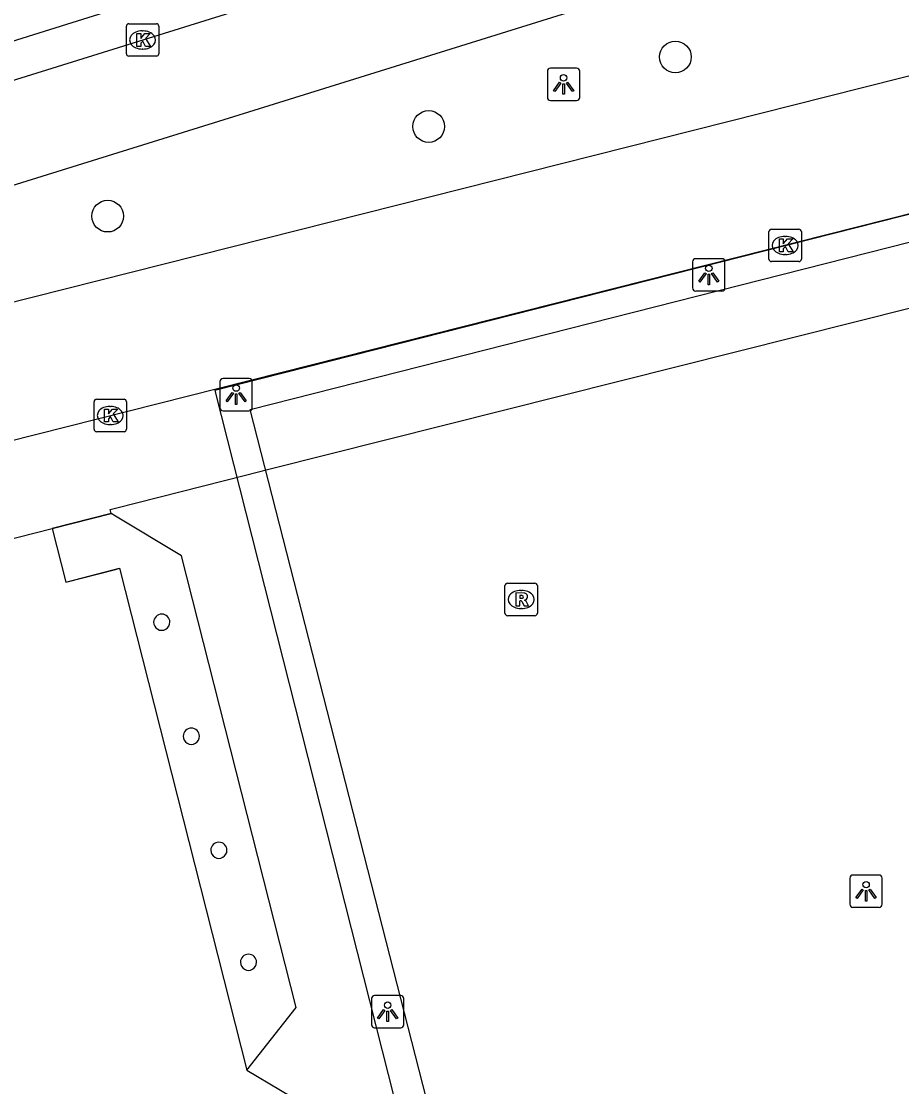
# Model space of a CAD drawing. Extents: x 160806 to 161707, y 383697 to 384148.
# Drawn here: x 160997.09 to 161024.27, y 383750.72 to 383783.6 of the extents above; entities that cross this region are included whole.
import ezdxf

# ---------------------------------------------------------------- set-up
doc = ezdxf.new("R2010")
doc.units = 0
for name, color, linetype in [('IMGEO_Berm_groen', 7, 'Continuous'), ('IMGEO_Boom', 7, 'Continuous'), ('IMGEO_Dek', 7, 'Continuous'), ('IMGEO_Fietspad_open', 7, 'Continuous'), ('IMGEO_Kolk', 7, 'Continuous'), ('IMGEO_Lichtpunt', 7, 'Continuous'), ('IMGEO_Pand', 7, 'Continuous'), ('IMGEO_Pand_overbouw', 7, 'Continuous'), ('IMGEO_Rioolput', 7, 'Continuous'), ('IMGEO_Voetpad_gesloten', 7, 'Continuous'), ('IMGEO_Voetpad_open', 7, 'Continuous')]:
    doc.layers.add(name, color=color, linetype=linetype)

msp = doc.modelspace()

# ---------------------------------------------------------------- linework, layer by layer
at = {"layer": 'IMGEO_Berm_groen'}
msp.add_lwpolyline([(161049.357, 383799.265), (161036.436, 383795.305), (161012.779, 383787.972), (161000, 383783.977), (160984.412, 383779.104), (160968.351, 383774.113), (160967.332, 383773.795), (160957.725, 383770.797), (160956.274, 383770.344), (160948.254, 383767.825)], dxfattribs=at)
at = {"layer": 'IMGEO_Boom'}
for centre in [(161017.283, 383782.501), (161009.666, 383780.355), (160999.756, 383777.588)]:
    msp.add_circle(centre, 0.489, dxfattribs=at)
at = {"layer": 'IMGEO_Dek'}
msp.add_lwpolyline([(161047.162, 383727.994), (161034.181, 383780.096), (161003.066, 383772.21), (161015.684, 383722.436)], dxfattribs=at)
at = {"layer": 'IMGEO_Fietspad_open'}
for points in [[(161049.506, 383798.192), (161019.729, 383788.913), (160968.627, 383772.989), (160967.617, 383772.674), (160958.007, 383769.679), (160956.559, 383769.228), (160948.598, 383766.747)], [(160966.401, 383769.076), (160968.372, 383769.69), (160969.362, 383769.998), (161020.639, 383785.965), (161040.229, 383792.065)], [(161041.412, 383786.184), (161021.959, 383781.273), (160969.826, 383768.11), (160968.836, 383767.86), (160966.901, 383767.371)], [(160947.606, 383758.324), (160957.999, 383760.873), (160958.651, 383761.038), (160960.089, 383761.401), (160969.85, 383763.865), (160970.809, 383764.107), (160986.327, 383768.025), (161022.896, 383777.258), (161039.914, 383781.555), (161040.772, 383781.738)]]:
    msp.add_lwpolyline(points, dxfattribs=at)
at = {"layer": 'IMGEO_Kolk'}
for p, q in [((161000.334, 383782.599), (161000.334, 383783.451)), ((161000.409, 383783.525), (161001.261, 383783.525)), ((161000.822, 383783.305), (161000.847, 383783.305)), ((161001.335, 383783.451), (161001.335, 383782.599)), ((161000.845, 383782.745), (161000.82, 383782.745)), ((161001.261, 383782.525), (161000.409, 383782.525)), ((161020.169, 383776.258), (161020.169, 383777.11)), ((161020.244, 383777.184), (161021.096, 383777.184)), ((161021.17, 383777.11), (161021.17, 383776.258)), ((161020.657, 383776.964), (161020.682, 383776.964)), ((161020.68, 383776.404), (161020.655, 383776.404)), ((161021.096, 383776.184), (161020.244, 383776.184)), ((160999.336, 383771.01), (160999.336, 383771.862)), ((160999.411, 383771.936), (161000.263, 383771.936)), ((161000.337, 383771.862), (161000.337, 383771.01)), ((160999.824, 383771.716), (160999.849, 383771.716)), ((160999.847, 383771.156), (160999.822, 383771.156)), ((161000.263, 383770.936), (160999.411, 383770.936))]:
    msp.add_line(p, q, dxfattribs=at)
for points in [[(161000.334, 383782.599), (161000.334, 383783.451)], [(161000.409, 383783.525), (161001.261, 383783.525)], [(161001.335, 383783.451), (161001.335, 383782.599)], [(161000.655, 383783.225), (161000.778, 383783.225), (161000.778, 383783.074), (161000.908, 383783.225), (161001.072, 383783.225), (161000.926, 383783.074), (161001.079, 383782.825), (161000.927, 383782.825), (161000.842, 383782.989), (161000.778, 383782.922), (161000.778, 383782.825), (161000.655, 383782.825), (161000.655, 383783.225)], [(161001.261, 383782.525), (161000.409, 383782.525)], [(161020.169, 383776.258), (161020.169, 383777.11)], [(161020.244, 383777.184), (161021.096, 383777.184)], [(161021.17, 383777.11), (161021.17, 383776.258)], [(161020.49, 383776.884), (161020.613, 383776.884), (161020.613, 383776.733), (161020.743, 383776.884), (161020.907, 383776.884), (161020.761, 383776.733), (161020.914, 383776.484), (161020.762, 383776.484), (161020.677, 383776.648), (161020.613, 383776.581), (161020.613, 383776.484), (161020.49, 383776.484), (161020.49, 383776.884)], [(161021.096, 383776.184), (161020.244, 383776.184)], [(160999.336, 383771.01), (160999.336, 383771.862)], [(160999.411, 383771.936), (161000.263, 383771.936)], [(161000.337, 383771.862), (161000.337, 383771.01)], [(160999.657, 383771.636), (160999.78, 383771.636), (160999.78, 383771.485), (160999.91, 383771.636), (161000.074, 383771.636), (160999.928, 383771.485), (161000.081, 383771.236), (160999.929, 383771.236), (160999.844, 383771.4), (160999.78, 383771.333), (160999.78, 383771.236), (160999.657, 383771.236), (160999.657, 383771.636)], [(161000.263, 383770.936), (160999.411, 383770.936)]]:
    msp.add_lwpolyline(points, dxfattribs=at)
for centre, start, end in [((161000.411, 383783.449), 91.552, 178.448), ((161000.411, 383783.449), 91.552, 178.448), ((161001.259, 383783.449), 1.552, 88.448), ((161001.259, 383783.449), 1.552, 88.448), ((161000.411, 383782.601), 181.552, 268.448), ((161000.411, 383782.601), 181.552, 268.448), ((161001.259, 383782.601), 271.552, 358.448), ((161001.259, 383782.601), 271.552, 358.448), ((161020.246, 383777.108), 91.552, 178.448), ((161020.246, 383777.108), 91.552, 178.448), ((161021.094, 383777.108), 1.552, 88.448), ((161021.094, 383777.108), 1.552, 88.448), ((161020.246, 383776.26), 181.552, 268.448), ((161020.246, 383776.26), 181.552, 268.448), ((161021.094, 383776.26), 271.552, 358.448), ((161021.094, 383776.26), 271.552, 358.448), ((160999.413, 383771.86), 91.552, 178.448), ((160999.413, 383771.86), 91.552, 178.448), ((161000.261, 383771.86), 1.552, 88.448), ((161000.261, 383771.86), 1.552, 88.448), ((160999.413, 383771.012), 181.552, 268.448), ((160999.413, 383771.012), 181.552, 268.448), ((161000.261, 383771.012), 271.552, 358.448), ((161000.261, 383771.012), 271.552, 358.448)]:
    msp.add_arc(centre, 0.0765, start, end, dxfattribs=at)
for centre, major_axis, ratio, start_param, end_param in [((161000.821, 383783.025), (-0.387, 0.002), 0.722429, 4.712389, 7.853982), ((161000.846, 383783.025), (-0.39, 0.002), 0.717154, 1.570796, 4.712389), ((161020.656, 383776.684), (-0.387, 0.002), 0.722429, 4.712389, 7.853982), ((161020.681, 383776.684), (-0.39, 0.002), 0.717154, 1.570796, 4.712389), ((160999.823, 383771.436), (-0.387, 0.002), 0.722429, 4.712389, 7.853982), ((160999.848, 383771.436), (-0.39, 0.002), 0.717154, 1.570796, 4.712389)]:
    msp.add_ellipse(centre, major_axis=major_axis, ratio=ratio, start_param=start_param, end_param=end_param, dxfattribs=at)
at = {"layer": 'IMGEO_Lichtpunt'}
for p, q in [((161013.331, 383782.058), (161013.331, 383781.251)), ((161013.331, 383782.058), (161013.331, 383781.251)), ((161014.233, 383782.153), (161013.425, 383782.153)), ((161014.233, 383782.153), (161013.425, 383782.153)), ((161014.327, 383781.251), (161014.327, 383782.058)), ((161014.327, 383781.251), (161014.327, 383782.058)), ((161013.425, 383781.157), (161014.233, 383781.157)), ((161013.425, 383781.157), (161014.233, 383781.157)), ((161017.814, 383776.179), (161017.814, 383775.372)), ((161017.814, 383776.179), (161017.814, 383775.372)), ((161018.716, 383776.274), (161017.908, 383776.274)), ((161018.716, 383776.274), (161017.908, 383776.274)), ((161018.81, 383775.372), (161018.81, 383776.179)), ((161018.81, 383775.372), (161018.81, 383776.179)), ((161017.908, 383775.278), (161018.716, 383775.278)), ((161017.908, 383775.278), (161018.716, 383775.278)), ((161003.224, 383772.484), (161003.224, 383771.677)), ((161003.224, 383772.484), (161003.224, 383771.677)), ((161004.126, 383772.579), (161003.318, 383772.579)), ((161004.126, 383772.579), (161003.318, 383772.579)), ((161004.22, 383771.677), (161004.22, 383772.484)), ((161004.22, 383771.677), (161004.22, 383772.484)), ((161003.318, 383771.583), (161004.126, 383771.583)), ((161003.318, 383771.583), (161004.126, 383771.583)), ((161022.669, 383757.158), (161022.669, 383756.351)), ((161022.669, 383757.158), (161022.669, 383756.351)), ((161023.571, 383757.253), (161022.763, 383757.253)), ((161023.571, 383757.253), (161022.763, 383757.253)), ((161023.665, 383756.351), (161023.665, 383757.158)), ((161023.665, 383756.351), (161023.665, 383757.158)), ((161022.763, 383756.257), (161023.571, 383756.257)), ((161022.763, 383756.257), (161023.571, 383756.257)), ((161007.901, 383753.439), (161007.901, 383752.632)), ((161007.901, 383753.439), (161007.901, 383752.632)), ((161008.803, 383753.534), (161007.995, 383753.534)), ((161008.803, 383753.534), (161007.995, 383753.534)), ((161008.897, 383752.632), (161008.897, 383753.439)), ((161008.897, 383752.632), (161008.897, 383753.439)), ((161007.995, 383752.538), (161008.803, 383752.538)), ((161007.995, 383752.538), (161008.803, 383752.538))]:
    msp.add_line(p, q, dxfattribs=at)
for points in [[(161013.705, 383781.722), (161013.744, 383781.694), (161013.556, 383781.432), (161013.518, 383781.459), (161013.705, 383781.722)], [(161013.807, 383781.674), (161013.854, 383781.674), (161013.854, 383781.352), (161013.807, 383781.352), (161013.807, 383781.674)], [(161013.917, 383781.694), (161013.955, 383781.721), (161014.142, 383781.459), (161014.103, 383781.431), (161013.917, 383781.694)], [(161018.188, 383775.843), (161018.227, 383775.815), (161018.039, 383775.553), (161018.001, 383775.58), (161018.188, 383775.843)], [(161018.29, 383775.795), (161018.337, 383775.795), (161018.337, 383775.473), (161018.29, 383775.473), (161018.29, 383775.795)], [(161018.4, 383775.815), (161018.438, 383775.842), (161018.625, 383775.58), (161018.586, 383775.552), (161018.4, 383775.815)], [(161003.598, 383772.148), (161003.637, 383772.12), (161003.449, 383771.858), (161003.411, 383771.885), (161003.598, 383772.148)], [(161003.7, 383772.1), (161003.747, 383772.1), (161003.747, 383771.778), (161003.7, 383771.778), (161003.7, 383772.1)], [(161003.81, 383772.12), (161003.848, 383772.147), (161004.035, 383771.885), (161003.996, 383771.857), (161003.81, 383772.12)], [(161023.043, 383756.822), (161023.082, 383756.794), (161022.894, 383756.532), (161022.856, 383756.559), (161023.043, 383756.822)], [(161023.145, 383756.774), (161023.192, 383756.774), (161023.192, 383756.452), (161023.145, 383756.452), (161023.145, 383756.774)], [(161023.255, 383756.794), (161023.293, 383756.821), (161023.48, 383756.559), (161023.441, 383756.531), (161023.255, 383756.794)], [(161008.275, 383753.103), (161008.314, 383753.075), (161008.126, 383752.813), (161008.088, 383752.84), (161008.275, 383753.103)], [(161008.377, 383753.055), (161008.424, 383753.055), (161008.424, 383752.733), (161008.377, 383752.733), (161008.377, 383753.055)], [(161008.487, 383753.075), (161008.525, 383753.102), (161008.712, 383752.84), (161008.673, 383752.812), (161008.487, 383753.075)]]:
    msp.add_lwpolyline(points, dxfattribs=at)
for centre in [(161013.83, 383781.856), (161018.313, 383775.977), (161003.723, 383772.282), (161023.168, 383756.956), (161008.4, 383753.237)]:
    msp.add_circle(centre, 0.0994, dxfattribs=at)
for centre, start, end in [((161013.425, 383782.058), 90, 180), ((161013.425, 383782.058), 90, 180), ((161014.233, 383782.058), 0, 90), ((161014.233, 383782.058), 0, 90), ((161013.425, 383781.251), 180, 270), ((161013.425, 383781.251), 180, 270), ((161014.233, 383781.251), 270, 0), ((161014.233, 383781.251), 270, 360), ((161017.908, 383776.179), 90, 180), ((161017.908, 383776.179), 90, 180), ((161018.716, 383776.179), 0, 90), ((161018.716, 383776.179), 0, 90), ((161017.908, 383775.372), 180, 270), ((161017.908, 383775.372), 180, 270), ((161018.716, 383775.372), 270, 0), ((161018.716, 383775.372), 270, 360), ((161003.318, 383772.484), 90, 180), ((161003.318, 383772.484), 90, 180), ((161004.126, 383772.484), 0, 90), ((161004.126, 383772.484), 0, 90), ((161003.318, 383771.677), 180, 270), ((161003.318, 383771.677), 180, 270), ((161004.126, 383771.677), 270, 0), ((161004.126, 383771.677), 270, 360), ((161022.763, 383757.158), 90, 180), ((161022.763, 383757.158), 90, 180), ((161023.571, 383757.158), 0, 90), ((161023.571, 383757.158), 0, 90), ((161022.763, 383756.351), 180, 270), ((161022.763, 383756.351), 180, 270), ((161023.571, 383756.351), 270, 0), ((161023.571, 383756.351), 270, 360), ((161007.995, 383753.439), 90, 180), ((161007.995, 383753.439), 90, 180), ((161008.803, 383753.439), 0, 90), ((161008.803, 383753.439), 0, 90), ((161007.995, 383752.632), 180, 270), ((161007.995, 383752.632), 180, 270), ((161008.803, 383752.632), 270, 0), ((161008.803, 383752.632), 270, 360)]:
    msp.add_arc(centre, 0.0946, start, end, dxfattribs=at)
at = {"layer": 'IMGEO_Pand'}
for points in [[(160994.355, 383767.007), (160998.042, 383767.944)], [(160998.042, 383767.944), (160998.461, 383766.297), (161000, 383766.688), (161000.122, 383766.719), (161004.057, 383751.235), (161006.133, 383750)]]:
    msp.add_lwpolyline(points, dxfattribs=at)
for centre, start, end in [((161001.426, 383765.056), 0.2296, 179.7704), ((161001.426, 383765.056), 179.7713, 0.2287), ((161002.34, 383761.537), 0.2296, 179.7704), ((161002.34, 383761.537), 179.7713, 0.2287), ((161003.19, 383758.017), 0.2296, 179.7704), ((161003.19, 383758.017), 179.7713, 0.2287), ((161004.104, 383754.561), 0.2296, 179.7704), ((161004.104, 383754.561), 179.7713, 0.2287)]:
    msp.add_arc(centre, 0.25, start, end, dxfattribs=at)
at = {"layer": 'IMGEO_Pand_overbouw'}
msp.add_lwpolyline([(161002.04, 383767.101), (161000, 383768.326), (160999.864, 383768.408), (160998.042, 383767.944), (160998.461, 383766.297), (161000.122, 383766.719), (161004.057, 383751.235), (161005.58, 383753.168)], close=True, dxfattribs=at)
at = {"layer": 'IMGEO_Rioolput'}
for p, q in [((161012.02, 383765.332), (161012.02, 383766.184)), ((161012.095, 383766.258), (161012.947, 383766.258)), ((161013.021, 383766.184), (161013.021, 383765.332)), ((161012.508, 383766.038), (161012.533, 383766.038)), ((161012.947, 383765.258), (161012.095, 383765.258)), ((161012.531, 383765.478), (161012.506, 383765.478))]:
    msp.add_line(p, q, dxfattribs=at)
for points in [[(161012.02, 383765.332), (161012.02, 383766.184)], [(161012.095, 383766.258), (161012.947, 383766.258)], [(161013.021, 383766.184), (161013.021, 383765.332)], [(161012.609, 383765.956), (161012.357, 383765.958), (161012.357, 383765.558)], [(161012.535, 383765.877), (161012.481, 383765.877), (161012.481, 383765.796)], [(161012.357, 383765.558), (161012.481, 383765.558), (161012.481, 383765.72), (161012.492, 383765.72)], [(161012.481, 383765.796), (161012.533, 383765.796)], [(161012.539, 383765.691), (161012.61, 383765.558), (161012.75, 383765.558), (161012.685, 383765.684)], [(161012.947, 383765.258), (161012.095, 383765.258)]]:
    msp.add_lwpolyline(points, dxfattribs=at)
for centre, radius, start, end in [((161012.097, 383766.182), 0.0765, 91.552, 178.448), ((161012.097, 383766.182), 0.0765, 91.552, 178.448), ((161012.945, 383766.182), 0.0765, 1.552, 88.448), ((161012.945, 383766.182), 0.0765, 1.552, 88.448), ((161012.541, 383765.781), 0.0964, 77.0061, 93.1865), ((161012.555, 383765.838), 0.0378, 276.6634, 79.6772), ((161012.608, 383765.846), 0.109, 350.3612, 89.416), ((161012.606, 383765.846), 0.112, 277.5842, 350.9817), ((161012.491, 383765.667), 0.0533, 26.0293, 88.6989), ((161012.517, 383765.985), 0.19, 274.7715, 282.9687), ((161012.59, 383765.631), 0.108, 29.5134, 73.7905), ((161012.097, 383765.334), 0.0765, 181.552, 268.448), ((161012.097, 383765.334), 0.0765, 181.552, 268.448), ((161012.945, 383765.334), 0.0765, 271.552, 358.448), ((161012.945, 383765.334), 0.0765, 271.552, 358.448)]:
    msp.add_arc(centre, radius, start, end, dxfattribs=at)
for centre, major_axis, ratio, start_param, end_param in [((161012.507, 383765.758), (-0.387, 0.002), 0.722429, 4.712389, 7.853982), ((161012.532, 383765.758), (-0.39, 0.002), 0.717154, 1.570796, 4.712389)]:
    msp.add_ellipse(centre, major_axis=major_axis, ratio=ratio, start_param=start_param, end_param=end_param, dxfattribs=at)
at = {"layer": 'IMGEO_Voetpad_gesloten'}
for points in [[(161017.47, 383715.97), (161042.245, 383716.936), (161047.689, 383726.041), (161047.527, 383726.542), (161047.162, 383727.994), (161034.181, 383780.096), (161003.066, 383772.21), (161015.684, 383722.436), (160997.975, 383721.941), (160993.948, 383737.691), (160995.883, 383738.073), (160996.869, 383739.789), (160995.99, 383740.312)], [(161020.163, 383724.26), (161016.514, 383723.323), (161004.152, 383771.617), (161033.086, 383778.968), (161046.335, 383726.393), (161041.226, 383717.794), (161017.446, 383716.817)]]:
    msp.add_lwpolyline(points, dxfattribs=at)
at = {"layer": 'IMGEO_Voetpad_open'}
msp.add_lwpolyline([(160998.042, 383767.944), (160999.864, 383768.408), (160999.833, 383768.536), (161000, 383768.578), (161004.015, 383769.597), (161004.728, 383769.776), (161033.628, 383777.039), (161034.135, 383777.166)], dxfattribs=at)

doc.saveas('drawing.dxf')
